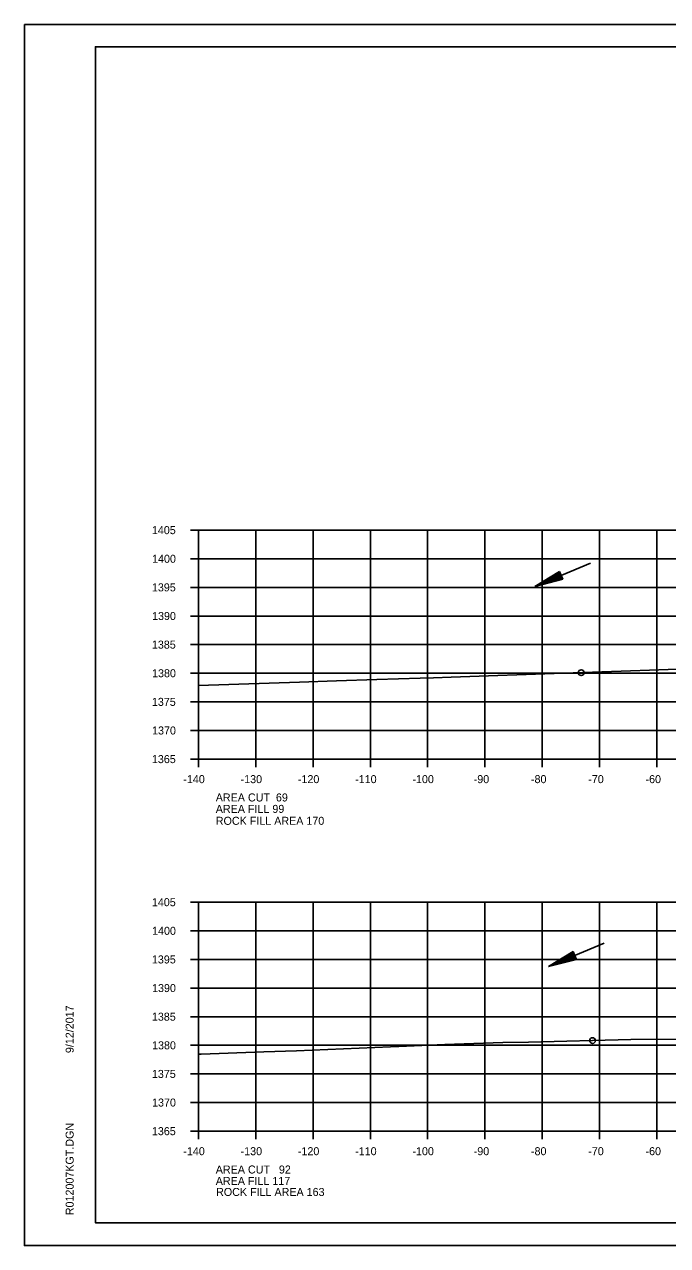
# Model space of a CAD drawing. Extents: x 1374311 to 1383814, y 384102 to 406278.
# Drawn here: x 1382469.7 to 1382582, y 399024.9 to 399238.3 of the extents above; entities that cross this region are included whole.
import ezdxf

# ---------------------------------------------------------------- set-up
doc = ezdxf.new("R2010")
doc.units = 0
for name, color, linetype in [('R_Axis', 7, 'Continuous'), ('R_Axis Annot', 7, 'Continuous'), ('R_Border', 7, 'Continuous'), ('R_Draft', 7, 'Continuous'), ('R_Exist Surface', 7, 'Continuous'), ('R_Fin Surface', 7, 'Continuous'), ('R_Grid', 7, 'Continuous'), ('R_No Plot', 7, 'Continuous'), ('R_Water', 7, 'Continuous')]:
    doc.layers.add(name, color=color, linetype=linetype)

msp = doc.modelspace()

# ---------------------------------------------------------------- linework, layer by layer
at = {"layer": 'R_Axis'}
for p, q in [((1382498.67, 399149.93), (1382500.07, 399149.93)), ((1382500.07, 399109.93), (1382500.07, 399149.93)), ((1382498.67, 399144.93), (1382500.07, 399144.93)), ((1382498.67, 399139.93), (1382500.07, 399139.93)), ((1382498.67, 399134.93), (1382500.07, 399134.93)), ((1382498.67, 399129.93), (1382500.07, 399129.93)), ((1382498.67, 399124.93), (1382500.07, 399124.93)), ((1382498.67, 399119.93), (1382500.07, 399119.93)), ((1382498.67, 399114.93), (1382500.07, 399114.93)), ((1382498.67, 399109.93), (1382500.07, 399109.93)), ((1382500.07, 399109.93), (1382780.07, 399109.93)), ((1382500.07, 399108.53), (1382500.07, 399109.93)), ((1382510.07, 399108.53), (1382510.07, 399109.93)), ((1382520.07, 399108.53), (1382520.07, 399109.93)), ((1382530.07, 399108.53), (1382530.07, 399109.93)), ((1382540.07, 399108.53), (1382540.07, 399109.93)), ((1382550.07, 399108.53), (1382550.07, 399109.93)), ((1382560.07, 399108.53), (1382560.07, 399109.93)), ((1382570.07, 399108.53), (1382570.07, 399109.93)), ((1382580.07, 399108.53), (1382580.07, 399109.93)), ((1382498.67, 399084.93), (1382500.07, 399084.93)), ((1382500.07, 399044.93), (1382500.07, 399084.93)), ((1382498.67, 399079.93), (1382500.07, 399079.93)), ((1382498.67, 399074.93), (1382500.07, 399074.93)), ((1382498.67, 399069.93), (1382500.07, 399069.93)), ((1382498.67, 399064.93), (1382500.07, 399064.93)), ((1382498.67, 399059.93), (1382500.07, 399059.93)), ((1382498.67, 399054.93), (1382500.07, 399054.93)), ((1382498.67, 399049.93), (1382500.07, 399049.93)), ((1382498.67, 399044.93), (1382500.07, 399044.93)), ((1382500.07, 399044.93), (1382780.07, 399044.93)), ((1382500.07, 399043.53), (1382500.07, 399044.93)), ((1382510.07, 399043.53), (1382510.07, 399044.93)), ((1382520.07, 399043.53), (1382520.07, 399044.93)), ((1382530.07, 399043.53), (1382530.07, 399044.93)), ((1382540.07, 399043.53), (1382540.07, 399044.93)), ((1382550.07, 399043.53), (1382550.07, 399044.93)), ((1382560.07, 399043.53), (1382560.07, 399044.93)), ((1382570.07, 399043.53), (1382570.07, 399044.93)), ((1382580.07, 399043.53), (1382580.07, 399044.93))]:
    msp.add_line(p, q, dxfattribs=at)
at = {"layer": 'R_Border'}
for p, q in [((1382482.07, 399234.39), (1382798.25, 399234.39)), ((1382482.07, 399028.93), (1382482.07, 399234.39)), ((1382482.07, 399028.93), (1382482.07, 399028.93)), ((1382798.25, 399028.93), (1382482.07, 399028.93))]:
    msp.add_line(p, q, dxfattribs=at)
at = {"layer": 'R_Draft'}
for p, q in [((1382563.11, 399142.73), (1382558.78, 399140.11)), ((1382563.15, 399142.61), (1382559.55, 399140.43)), ((1382563.2, 399142.49), (1382560.34, 399140.76)), ((1382563.25, 399142.38), (1382561.11, 399141.08)), ((1382563.3, 399142.26), (1382561.89, 399141.41)), ((1382563.35, 399142.14), (1382562.67, 399141.73)), ((1382563.44, 399141.93), (1382562.67, 399141.73)), ((1382563.68, 399141.34), (1382563.11, 399142.73)), ((1382563.68, 399141.34), (1382558.78, 399140.11)), ((1382563.63, 399141.46), (1382559.55, 399140.43)), ((1382563.59, 399141.58), (1382560.34, 399140.76)), ((1382563.54, 399141.69), (1382561.11, 399141.08)), ((1382563.49, 399141.81), (1382561.89, 399141.41)), ((1382565.5, 399076.33), (1382561.17, 399073.71)), ((1382565.55, 399076.21), (1382561.94, 399074.03)), ((1382565.6, 399076.09), (1382562.74, 399074.36)), ((1382565.64, 399075.98), (1382563.5, 399074.68)), ((1382565.69, 399075.86), (1382564.29, 399075.01)), ((1382565.74, 399075.74), (1382565.06, 399075.33)), ((1382566.08, 399074.94), (1382565.5, 399076.33)), ((1382566.08, 399074.94), (1382561.17, 399073.71)), ((1382566.03, 399075.06), (1382561.94, 399074.03)), ((1382565.98, 399075.17), (1382562.74, 399074.36)), ((1382565.93, 399075.29), (1382563.5, 399074.68)), ((1382565.88, 399075.41), (1382564.29, 399075.01)), ((1382565.83, 399075.53), (1382565.06, 399075.33))]:
    msp.add_line(p, q, dxfattribs=at)
at = {"layer": 'R_Exist Surface'}
for points in [[(1382500.07, 399122.79), (1382512.4, 399123.22), (1382517.7, 399123.39), (1382524.16, 399123.62), (1382531.17, 399123.81), (1382538.75, 399124.05), (1382541.07, 399124.14), (1382544.2, 399124.25), (1382563.78, 399124.92), (1382573.85, 399125.28), (1382586.99, 399125.78), (1382607.05, 399126.46), (1382610.07, 399126.58), (1382617.82, 399126.83), (1382632.64, 399127.01), (1382640.58, 399127.13), (1382648.69, 399127.21), (1382657.53, 399127.39), (1382659.93, 399127.5), (1382662.96, 399127.62), (1382674.78, 399128.07), (1382681.93, 399128.35), (1382694.91, 399128.78)], [(1382500.07, 399058.36), (1382500.52, 399058.38), (1382511.48, 399058.79), (1382517.18, 399058.98), (1382533.56, 399059.67), (1382535.03, 399059.72), (1382543.09, 399060.07), (1382553.2, 399060.4), (1382557.69, 399060.49), (1382575.54, 399060.92), (1382584.84, 399061.01), (1382589.8, 399061.06), (1382597.98, 399061.14), (1382601.19, 399061.23), (1382604.45, 399061.34), (1382613.98, 399061.63), (1382630.74, 399062.21), (1382633.19, 399062.29), (1382633.94, 399062.31), (1382635.04, 399062.35), (1382658.26, 399063.14), (1382667.78, 399063.42), (1382679.78, 399063.81), (1382693.3, 399064.41)]]:
    msp.add_lwpolyline(points, dxfattribs=at)
at = {"layer": 'R_Grid'}
for p, q in [((1382500.07, 399149.93), (1382780.07, 399149.93)), ((1382500.07, 399109.93), (1382500.07, 399149.93)), ((1382510.07, 399109.93), (1382510.07, 399149.93)), ((1382520.07, 399109.93), (1382520.07, 399149.93)), ((1382530.07, 399109.93), (1382530.07, 399149.93)), ((1382540.07, 399109.93), (1382540.07, 399149.93)), ((1382550.07, 399109.93), (1382550.07, 399149.93)), ((1382560.07, 399109.93), (1382560.07, 399149.93)), ((1382570.07, 399109.93), (1382570.07, 399149.93)), ((1382580.07, 399109.93), (1382580.07, 399149.93)), ((1382500.07, 399144.93), (1382780.07, 399144.93)), ((1382500.07, 399139.93), (1382780.07, 399139.93)), ((1382500.07, 399134.93), (1382780.07, 399134.93)), ((1382500.07, 399129.93), (1382780.07, 399129.93)), ((1382500.07, 399124.93), (1382780.07, 399124.93)), ((1382500.07, 399119.93), (1382780.07, 399119.93)), ((1382500.07, 399114.93), (1382780.07, 399114.93)), ((1382500.07, 399109.93), (1382780.07, 399109.93)), ((1382500.07, 399084.93), (1382780.07, 399084.93)), ((1382500.07, 399044.93), (1382500.07, 399084.93)), ((1382510.07, 399044.93), (1382510.07, 399084.93)), ((1382520.07, 399044.93), (1382520.07, 399084.93)), ((1382530.07, 399044.93), (1382530.07, 399084.93)), ((1382540.07, 399044.93), (1382540.07, 399084.93)), ((1382550.07, 399044.93), (1382550.07, 399084.93)), ((1382560.07, 399044.93), (1382560.07, 399084.93)), ((1382570.07, 399044.93), (1382570.07, 399084.93)), ((1382580.07, 399044.93), (1382580.07, 399084.93)), ((1382500.07, 399079.93), (1382780.07, 399079.93)), ((1382500.07, 399074.93), (1382780.07, 399074.93)), ((1382500.07, 399069.93), (1382780.07, 399069.93)), ((1382500.07, 399064.93), (1382780.07, 399064.93)), ((1382500.07, 399059.93), (1382780.07, 399059.93)), ((1382500.07, 399054.93), (1382780.07, 399054.93)), ((1382500.07, 399049.93), (1382780.07, 399049.93)), ((1382500.07, 399044.93), (1382780.07, 399044.93))]:
    msp.add_line(p, q, dxfattribs=at)
at = {"layer": 'R_No Plot'}
for p, q in [((1382469.67, 399238.28), (1382803, 399238.28)), ((1382469.67, 399024.95), (1382803, 399024.95))]:
    msp.add_line(p, q, dxfattribs=at)
for points in [[(1382469.66, 399238.28), (1382803, 399238.28), (1382803, 399024.94), (1382469.66, 399024.94)], [(1382715.99, 399234.39), (1382715.99, 399224.51), (1382751.72, 399224.51), (1382751.72, 399221.59), (1382774.92, 399221.59), (1382774.92, 399197.25), (1382798.25, 399197.25), (1382798.25, 399028.93), (1382482.07, 399028.93), (1382482.07, 399234.39)]]:
    msp.add_lwpolyline(points, close=True, dxfattribs=at)
for centre in [(1382566.89, 399125.03), (1382566.89, 399125.03), (1382566.89, 399125.03), (1382566.89, 399125.03), (1382568.87, 399060.76), (1382568.87, 399060.76), (1382568.87, 399060.76), (1382568.87, 399060.76)]:
    msp.add_circle(centre, 0.5, dxfattribs=at)
at = {"layer": 'R_Water'}
for p, q in [((1382568.48, 399144.15), (1382558.78, 399140.11)), ((1382570.87, 399077.75), (1382561.17, 399073.71))]:
    msp.add_line(p, q, dxfattribs=at)

# ---------------------------------------------------------------- texts
at = {"layer": 'R_Axis Annot'}
for s, p in [('1405', (1382491.92, 399149.23)), ('1400', (1382491.95, 399144.23)), ('1395', (1382491.92, 399139.23)), ('1390', (1382491.95, 399134.23)), ('1385', (1382491.92, 399129.23)), ('1380', (1382491.95, 399124.23)), ('1375', (1382491.92, 399119.23)), ('1370', (1382491.95, 399114.23)), ('1365', (1382491.92, 399109.23)), ('-140', (1382497.41, 399105.73)), ('-130', (1382507.41, 399105.73)), ('-120', (1382517.41, 399105.73)), ('-110', (1382527.41, 399105.73)), ('-100', (1382537.41, 399105.73)), ('-90', (1382548.11, 399105.73)), ('-80', (1382558.11, 399105.73)), ('-70', (1382568.11, 399105.73)), ('-60', (1382578.11, 399105.73)), ('AREA CUT  69', (1382503.07, 399102.53)), ('AREA FILL 99', (1382503.07, 399100.53)), ('1405', (1382491.92, 399084.23)), ('1400', (1382491.95, 399079.23)), ('1395', (1382491.92, 399074.23)), ('1390', (1382491.95, 399069.23)), ('1385', (1382491.92, 399064.23)), ('1380', (1382491.95, 399059.23)), ('1375', (1382491.92, 399054.23)), ('1370', (1382491.95, 399049.23)), ('1365', (1382491.92, 399044.23)), ('-140', (1382497.41, 399040.73)), ('-130', (1382507.41, 399040.73)), ('-120', (1382517.41, 399040.73)), ('-110', (1382527.41, 399040.73)), ('-100', (1382537.41, 399040.73)), ('-90', (1382548.11, 399040.73)), ('-80', (1382558.11, 399040.73)), ('-70', (1382568.11, 399040.73)), ('-60', (1382578.11, 399040.73)), ('AREA CUT   92', (1382503.07, 399037.53)), ('AREA FILL 117', (1382503.07, 399035.53))]:
    msp.add_text(s, height=1.4, dxfattribs=at).set_placement(p)
at = {"layer": 'R_Border'}
for s, p in [('9/12/2017', (1382478.26, 399058.57)), ('R012007KGT.DGN', (1382478.26, 399030.25))]:
    msp.add_text(s, height=1.4, rotation=90, dxfattribs=at).set_placement(p)
at = {"layer": 'R_Fin Surface'}
for s, p in [('ROCK FILL AREA 170', (1382503.08, 399098.45)), ('ROCK FILL AREA 163', (1382503.13, 399033.61))]:
    msp.add_text(s, height=1.4, dxfattribs=at).set_placement(p)

doc.saveas('drawing.dxf')
